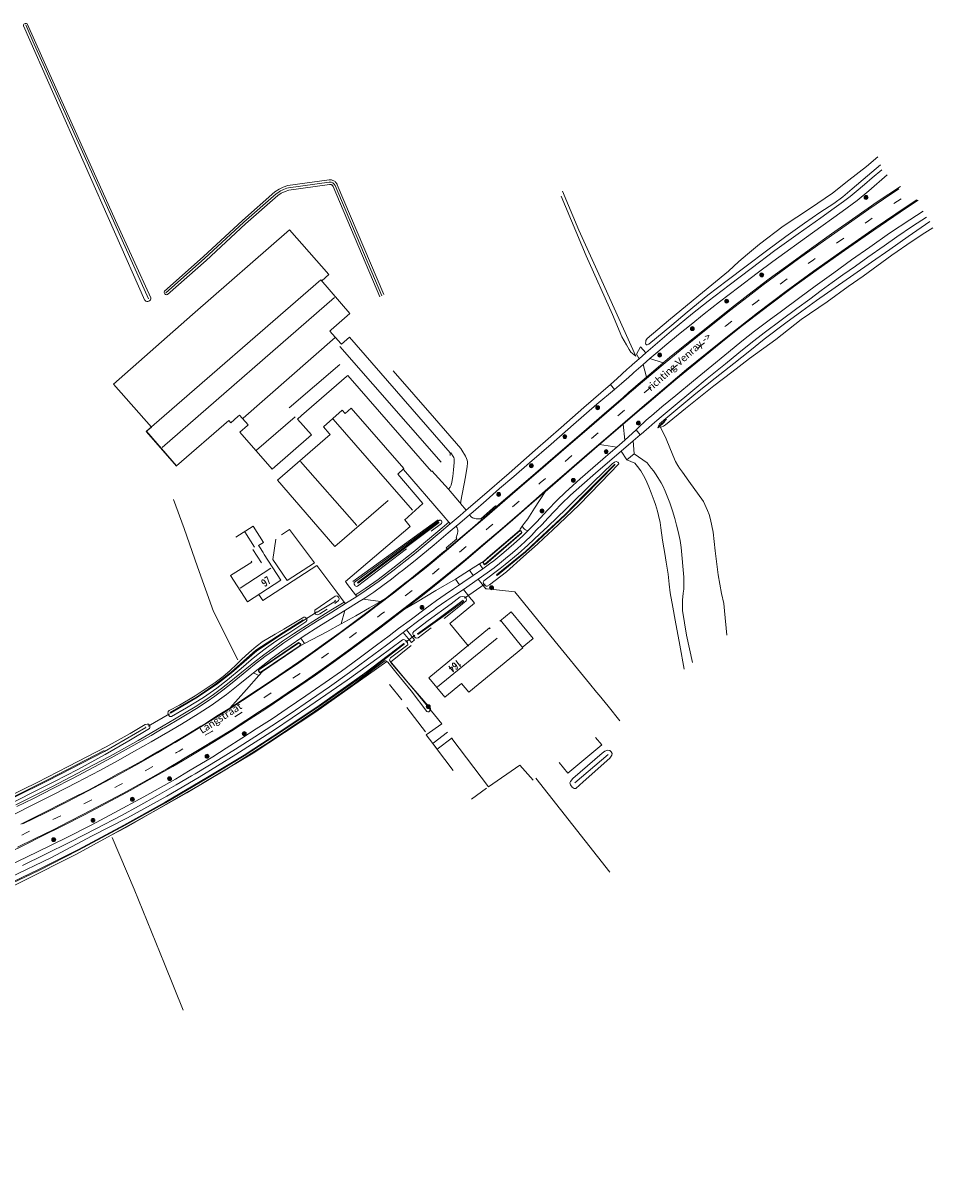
# Model space of a CAD drawing. Extents: x 177628 to 188968, y 384226 to 390673.
# Tile 388 of 393: x 187677 to 187990, y 389036 to 389434. Entities that reach past the tile are written whole.
import ezdxf

# ---------------------------------------------------------------- set-up
doc = ezdxf.new("R2010")
doc.units = 0
doc.linetypes.add('VW-3-9_STREEP', pattern=[12, 3, -9])
for name, color, linetype, lineweight in [('2901', 253, 'Continuous', 13), ('4502', 253, 'Continuous', 13), ('B-AF-CULT-GD', 253, 'HEKWERK', 13), ('B-AF-HAAG-GD', 253, 'HAAG', 13), ('B-BP-BOOM-GD', 253, 'Continuous', 13), ('B-GB-BOUW-GD', 14, 'Continuous', 13), ('B-GB-NOKL-GD', 14, 'Continuous', 13), ('B-MK-ASSTRP-GD', 253, 'VW-3-9_STREEP', 13), ('B-MK-STRP-GD', 253, 'Continuous', 13), ('B-TR-SLOO-GD', 253, 'Continuous', 13), ('B-TR-TALB-GD', 253, 'Continuous', 13), ('B-TR-TALO-GD', 253, 'Continuous', 13), ('B-VH-BNDH-GD', 253, 'Continuous', 13), ('B-VH-FPAD-GD', 8, 'Continuous', 13), ('B-VH-GOOT-GD', 253, 'Continuous', 13), ('B-VH-HALT-GD', 8, 'Continuous', 13), ('B-VH-HFDR-GD', 8, 'Continuous', 13), ('B-VH-MATE-GD', 253, 'Continuous', 13), ('B-VH-ONVH-GD', 253, 'Continuous', 13), ('B-VH-OVRG-GD', 8, 'Continuous', 13), ('B-WT-HDUIK-GD', 253, 'Continuous', 13), ('B02_F', 14, 'Continuous', 9), ('B14_F', 14, 'Continuous', 9), ('T02_F', 253, 'RASTER', 9), ('T04_F', 253, 'HAAG', 9), ('T07_F', 253, 'Continuous', 9), ('T09_F', 253, 'Continuous', 9), ('Z06', 7, 'Continuous', 9)]:
    doc.layers.add(name, color=color, linetype=linetype, lineweight=lineweight)
doc.styles.add('Legend', font='calibri.ttf')
doc.styles.add('ROMANS', font='ROMANS.shx', dxfattribs={"oblique": 45})
doc.linetypes.add('HAAG', pattern='A,4,-1,[5,TOPOCAD.SHX,S=0.35,R=0,X=-0.35,Y=-0.35],-1', length=6)
doc.linetypes.add('HEKWERK', pattern='A,7,-1.5,[1,ProvNB.shx,S=0.75,R=0,X=0,Y=0],-1.5', length=10)
doc.linetypes.add('RASTER', pattern='A,4,-1,[4,TOPOCAD.SHX,S=0.5,R=0,X=-0.5,Y=0],-1', length=6)

# ---------------------------------------------------------------- blocks, each defined once
blk = doc.blocks.new('2901_2901', base_point=(177628.113717, 385871.174588))
at = {"layer": '2901'}
for radius in [0.675, 0.45, 0.225]:
    blk.add_circle((177628.113717, 385871.174588), radius, dxfattribs=at)

msp = doc.modelspace()

# ---------------------------------------------------------------- linework, layer by layer
at = {"layer": 'B-AF-CULT-GD', "flags": 128}
for points in [[(187896.377, 389295.091), (187898.242, 389291.063), (187900.595, 389285.514), (187901.531, 389283.319), (187902.264, 389281.955), (187902.848, 389280.995), (187903.877, 389279.616), (187906.143, 389276.481), (187911.101, 389269.551), (187912.563, 389266.372), (187913.133, 389264.989), (187913.511, 389263.362), (187914.42, 389258.976), (187915.194, 389252.564), (187916.175, 389244.248), (187917.395, 389237.77), (187918.13, 389234.421), (187918.407, 389231.84), (187919.141, 389223.517)], [(187750.714, 389214.999), (187742.343, 389231.597), (187736.824, 389247.028), (187732.219, 389260.234), (187728.532, 389270.215)], [(187824.401, 389187.896), (187837.089, 389171.253), (187847.834, 389178.72), (187852.516, 389173.547)], [(187707.491, 389153.803), (187715.048, 389135.997), (187725.415, 389110.246), (187731.871, 389094.275)]]:
    msp.add_lwpolyline(points, dxfattribs=at)
at = {"layer": 'B-AF-HAAG-GD', "flags": 128}
for points in [[(187819.686, 389263.148), (187790.355, 389241.917)], [(187810.403, 389219.87), (187803.309, 389214.212), (187811.945, 389204.062), (187821.03, 389192.99)]]:
    msp.add_lwpolyline(points, dxfattribs=at)
at = {"layer": 'B-GB-BOUW-GD', "flags": 128}
for points in [[(187817.454, 389279.811), (187788.628, 389312.888), (187788.213, 389312.523), (187772.711, 389299.074), (187771.327, 389297.92), (187776.129, 389292.414), (187762.53, 389280.608), (187751.45, 389293.393), (187754.02, 389295.632), (187754.285, 389295.862), (187751.331, 389299.266), (187750.726, 389298.735), (187748.327, 389296.646), (187747.634, 389297.444), (187729.564, 389281.852), (187719.282, 389293.68), (187779.292, 389345.907), (187789.335, 389334.256), (187782.863, 389328.586), (187782.461, 389328.175), (187786.235, 389323.93), (187786.456, 389323.699), (187789.223, 389326.057), (187823.921, 389286.309), (187823.923, 389285.375)], [(187808.092, 389263.099), (187814.475, 389268.851), (187805.795, 389278.911), (187807.922, 389280.896), (187789.804, 389301.651), (187787.67, 389299.846), (187786.624, 389300.988), (187780.189, 389295.237), (187782.213, 389292.901), (187782.526, 389292.552), (187764.44, 389276.843), (187784.19, 389254.035), (187802.511, 389269.871)], [(187750.027, 389257.253), (187755.96, 389261.05), (187759.604, 389255.392), (187757.864, 389254.33), (187758.148, 389253.955), (187759.449, 389251.922), (187759.849, 389251.276), (187765.517, 389242.396), (187754.048, 389234.986), (187748.26, 389243.979), (187755.547, 389248.63), (187755.349, 389248.948)], [(187841.17, 389228.63), (187848.965, 389219.062), (187830.284, 389203.849), (187827.772, 389206.798), (187822.022, 389202.17), (187816.563, 389208.829), (187837.407, 389225.963), (187837.624, 389225.704)], [(187824.59, 389188.108), (187819.345, 389184.231), (187815.647, 389189.112), (187820.971, 389192.967)]]:
    msp.add_lwpolyline(points, dxfattribs=at)
at = {"layer": 'B-GB-NOKL-GD', "flags": 128}
for points in [[(187784.038, 389339.782), (187724.627, 389288.116)], [(187752.535, 389298.177), (187784.254, 389325.952)], [(187820.787, 389283.015), (187785.897, 389322.854)], [(187785.813, 389316.673), (187768.386, 389301.722)], [(187770.471, 389298.67), (187757.21, 389287.152)], [(187810.937, 389266.488), (187783.56, 389297.922)], [(187772.364, 389283.325), (187791.781, 389261.205)], [(187753.094, 389259.081), (187756.497, 389253.735)], [(187755.904, 389252.955), (187758.883, 389248.343)], [(187762.078, 389246.534), (187751.533, 389239.675)], [(187840.034, 389222.475), (187819.548, 389205.722)], [(187823.012, 389190.036), (187818.019, 389186.313)]]:
    msp.add_lwpolyline(points, dxfattribs=at)
at = {"layer": 'B-MK-ASSTRP-GD', "flags": 128}
msp.add_lwpolyline([(183944.412, 387070.458), (183952.02, 387071.296), (183963.432, 387072.6), (183973.755, 387073.811), (183985.142, 387075.148), (183997.902, 387076.643), (184007.149, 387077.803), (184012.738, 387078.504), (184015.866, 387078.896), (184023.787, 387079.902), (184031.733, 387080.99), (184038.514, 387081.946), (184046.324, 387083.075), (184052.616, 387084.079), (184062.372, 387085.69), (184070.358, 387087.095), (184078.883, 387088.72), (184087.355, 387090.364), (184096.7, 387092.235), (184103.899, 387093.77), (184111.252, 387095.404), (184111.425, 387095.442), (184123.771, 387098.311), (184141.375, 387102.722), (184156.811, 387106.905), (184172.406, 387111.313), (184186.27, 387115.349), (184204.637, 387120.724), (184207.727, 387121.634), (184232.843, 387129.032), (184261.594, 387137.507), (184282.846, 387143.719), (184303.661, 387149.86), (184329.525, 387157.49), (184363.913, 387167.629), (184386.852, 387174.392), (184399.561, 387178.199), (184421.138, 387184.662), (184444.005, 387191.692), (184478.045, 387202.775), (184494.748, 387208.642), (184494.795, 387208.659), (184523.173, 387218.628), (184556.574, 387231.119), (184568.123, 387235.659), (184581.873, 387241.073), (184588.922, 387243.903), (184593.818, 387245.869), (184604.923, 387250.423), (184615.77, 387254.954), (184627.213, 387259.841), (184637.793, 387264.424), (184640.053, 387265.403), (184649.118, 387269.411), (184659.082, 387273.839), (184668.953, 387278.291), (184679.316, 387283.034), (184680.524, 387283.598), (184689.441, 387287.756), (184701.045, 387293.259), (184707.642, 387296.431), (184711.53, 387298.3), (184722.574, 387303.686), (184732.981, 387308.85), (184744.376, 387314.625), (184757.465, 387321.371), (184764.891, 387325.23), (184769.978, 387327.929), (184772.279, 387329.149), (184779.804, 387333.137), (184788.663, 387337.88), (184796.924, 387342.374), (184806.667, 387347.717), (184820.048, 387355.183), (184832.827, 387362.444), (184841.52, 387367.432), (184852.236, 387373.672), (184857.149, 387376.589), (184862.643, 387379.851), (184875.281, 387387.456), (184888.489, 387395.43), (184901.182, 387403.142), (184912.27, 387409.862), (184924.556, 387417.313), (184935.934, 387424.236), (184942.669, 387428.329), (184949.693, 387432.598), (184962.622, 387440.407), (184975.889, 387448.482), (184988.19, 387455.933), (185001.979, 387464.296), (185015.043, 387472.229), (185028.182, 387480.188), (185030.347, 387481.499), (185044.149, 387489.84), (185073.274, 387507.538), (185096.242, 387521.471), (185113.689, 387532.026), (185114.259, 387532.371), (185120.036, 387535.878), (185131.893, 387543.117), (185146.548, 387552), (185161.393, 387560.989), (185172.777, 387567.864), (185182.893, 387573.996), (185193.695, 387580.423), (185199.264, 387583.686), (185204.585, 387586.804), (185212.923, 387591.643), (185221.14, 387596.338), (185232.105, 387602.57), (185240.882, 387607.498), (185249.419, 387612.192), (185257.663, 387616.673), (185269.427, 387623.04), (185286.671, 387632.329), (185294.499, 387636.546), (185316.587, 387648.416), (185329.692, 387655.461), (185348.253, 387665.478), (185369.366, 387676.846), (185374.563, 387679.641), (185390.424, 387688.172), (185400.986, 387693.869), (185422.114, 387705.266), (185443.177, 387716.608), (185462.76, 387727.158), (185466.73, 387729.298), (185497.075, 387745.679), (185513.336, 387754.404), (185525.616, 387760.989), (185535.704, 387766.436), (185545.139, 387771.54), (185550.773, 387774.601), (185554.252, 387776.491), (185561.636, 387780.477), (185568.948, 387784.48), (185577.123, 387788.996), (185586.07, 387793.974), (185595.122, 387799.084), (185603.096, 387803.642), (185613.748, 387809.838), (185622.033, 387814.709), (185629.021, 387818.899), (185635.198, 387822.604), (185637.515, 387824.01), (185644.061, 387827.983), (185652.489, 387833.182), (185661.818, 387838.964), (185670.926, 387844.668), (185679.882, 387850.337), (185691.271, 387857.643), (185699.088, 387862.764), (185706.4, 387867.567), (185719.727, 387876.444), (185721.675, 387877.754), (185729.973, 387883.334), (185732.242, 387884.86), (185738.299, 387888.973), (185757.89, 387902.042), (185765.768, 387907.38), (185804.927, 387933.722), (185805.444, 387934.069), (185845.245, 387960.79), (185875.094, 387980.841), (185887.944, 387989.473), (185905.016, 388000.94), (185940.462, 388024.767), (185970.341, 388044.898), (185970.919, 388045.287), (185982.816, 388053.292), (186020.236, 388078.437), (186053.905, 388101.084), (186060.105, 388105.254), (186099.969, 388132.042), (186136.894, 388156.876), (186139.014, 388158.302), (186178.944, 388185.13), (186211.32, 388206.914), (186219.794, 388212.613), (186258.815, 388238.852), (186294.99, 388263.063), (186302.966, 388268.318), (186324.939, 388282.795), (186354.934, 388302.418), (186384.967, 388322.047), (186386.61, 388323.124), (186415.006, 388341.733), (186447.357, 388363.161), (186469.928, 388378.422), (186487.988, 388390.634), (186522.539, 388414.381), (186552.061, 388434.794), (186552.375, 388435.011), (186591.589, 388462.132), (186621.245, 388482.669), (186634.606, 388491.916), (186650.955, 388503.231), (186680.626, 388523.721), (186716.861, 388548.786), (186720.265, 388551.141), (186761.12, 388579.373), (186799.113, 388605.659), (186800.413, 388606.558), (186843.546, 388636.4), (186881.346, 388662.561), (186902.899, 388677.477), (186914.87, 388685.771), (186928.834, 388695.48), (186943.945, 388706.066), (186956.492, 388714.945), (186962.785, 388719.488), (186972.094, 388726.208), (186986.385, 388736.608), (186999.405, 388746.231), (187012.404, 388755.989), (187025.791, 388766.134), (187038.048, 388775.406), (187042.93, 388779.107), (187049.596, 388784.161), (187059.688, 388791.795), (187070.007, 388799.64), (187080.386, 388807.484), (187091.627, 388815.999), (187104.113, 388825.452), (187116.189, 388834.57), (187122.69, 388839.475), (187124.579, 388840.901), (187128.403, 388843.794), (187136.942, 388850.255), (187152.391, 388861.968), (187156.649, 388865.209), (187165.198, 388871.66), (187172.972, 388877.552), (187180.679, 388883.391), (187187.857, 388888.815), (187194.476, 388893.815), (187200.809, 388898.618), (187202.426, 388899.838), (187207.173, 388903.419), (187213.258, 388907.982), (187220.155, 388913.104), (187226.601, 388917.892), (187234.132, 388923.385), (187241.035, 388928.349), (187247.153, 388932.714), (187253.715, 388937.328), (187259.552, 388941.389), (187265.664, 388945.606), (187271.763, 388949.75), (187279.179, 388954.712), (187284.034, 388957.938), (187288.001, 388960.573), (187296.417, 388966.088), (187304.113, 388971.043), (187312.488, 388976.371), (187321.175, 388981.845), (187329.2, 388986.794), (187336.423, 388991.171), (187347.234, 388997.666), (187355.385, 389002.491), (187364.617, 389007.889), (187369.274, 389010.564), (187373.351, 389012.906), (187383.55, 389018.746), (187391.354, 389023.182), (187399.729, 389027.947), (187409.043, 389033.149), (187417.7, 389037.939), (187425.952, 389042.506), (187435.215, 389047.522), (187443.298, 389051.859), (187449.185, 389054.994), (187456.297, 389058.639), (187463.273, 389062.161), (187471.291, 389066.134), (187479.197, 389069.969), (187486.731, 389073.532), (187495.836, 389077.681), (187502.129, 389080.449), (187505.366, 389081.872), (187515.302, 389086.134), (187524.74, 389090.108), (187533.55, 389093.818), (187544.216, 389098.293), (187548.392, 389100.027), (187552.912, 389101.905), (187561.746, 389105.557), (187569.799, 389108.937), (187579.694, 389113.029), (187589.404, 389117.045), (187600.626, 389121.678), (187611.176, 389126.036), (187620.579, 389129.941), (187627.506, 389132.811), (187635.464, 389136.159), (187640.702, 389138.397), (187642.123, 389139.004), (187649.209, 389142.094), (187655.76, 389144.998), (187661.931, 389147.773), (187666.965, 389150.098), (187673.133, 389153.049), (187678.06, 389155.479), (187685.805, 389159.33), (187693.353, 389163.127), (187700.589, 389166.873), (187710.043, 389171.904), (187717.972, 389176.292), (187724.462, 389179.979), (187729.627, 389183.021), (187730.532, 389183.554), (187736.361, 389187.049), (187741.741, 389190.353), (187747.177, 389193.778), (187753.716, 389197.979), (187760.089, 389202.175), (187766.168, 389206.249), (187773.118, 389210.99), (187778.727, 389214.924), (187784.459, 389219.069), (187789.352, 389222.66), (187795.124, 389226.932), (187800.154, 389230.719), (187806.175, 389235.283), (187811.497, 389239.481), (187812.14, 389239.988), (187816.945, 389243.825), (187823.942, 389249.6), (187830.458, 389254.877), (187837.294, 389260.699), (187843.444, 389266.007), (187848.199, 389270.121), (187854.933, 389275.94), (187861.712, 389281.812), (187869.164, 389288.253), (187876.351, 389294.48), (187884.405, 389301.452), (187887.829, 389304.422), (187888.334, 389304.861), (187889.364, 389305.754), (187892.772, 389308.696), (187897.265, 389312.503), (187901.072, 389315.671), (187905.63, 389319.389), (187910.153, 389323.072), (187914.275, 389326.394), (187918.745, 389329.944), (187922.394, 389332.834), (187926.332, 389335.907), (187929.595, 389338.428), (187933.176, 389341.134), (187936.658, 389343.755), (187940.773, 389346.797), (187945.751, 389350.425), (187949.016, 389352.775), (187952.932, 389355.569), (187956.47, 389358.093), (187959.735, 389360.384), (187964.174, 389363.496), (187967.993, 389366.149), (187971.877, 389368.808), (187976.082, 389371.666), (187982.065, 389375.666)], dxfattribs=at)
at = {"layer": 'B-MK-STRP-GD', "flags": 128}
for points in [[(187978.465, 389377.152), (187973.161, 389373.603), (187968.147, 389370.192), (187962.266, 389366.103), (187957.152, 389362.52), (187950.553, 389357.822), (187943.849, 389353.044), (187937.799, 389348.635), (187931.716, 389344.107), (187926.512, 389340.147), (187920.557, 389335.519), (187914.328, 389330.606), (187909.029, 389326.349), (187903.101, 389321.562), (187897.234, 389316.715), (187890.826, 389311.335), (187887.994, 389308.89), (187887.691, 389308.628)], [(187889.962, 389301.962), (187895.148, 389306.382), (187905.303, 389314.963), (187912.387, 389320.743), (187920.032, 389326.833), (187929.741, 389334.467), (187939.631, 389341.941), (187949.081, 389348.845), (187958.785, 389355.749), (187970.28, 389363.769), (187980.988, 389371.05), (187984.616, 389373.459)], [(187887.691, 389308.628), (187885.684, 389306.895), (187884.516, 389305.886), (187877.744, 389300.097), (187870.902, 389294.198), (187863.847, 389288.094), (187855.065, 389280.506), (187847.126, 389273.67), (187835.752, 389263.799)], [(187888.973, 389301.119), (187889.246, 389301.352), (187889.962, 389301.962)], [(187840.938, 389259.543), (187848.508, 389266.097), (187856.636, 389273.175), (187864.064, 389279.61), (187871.917, 389286.41), (187879.066, 389292.63), (187886.644, 389299.134), (187888.973, 389301.119)], [(187676.687, 389158.475), (187684.432, 389162.325), (187691.98, 389166.122), (187699.216, 389169.869), (187708.67, 389174.899), (187716.599, 389179.287), (187723.089, 389182.974), (187728.254, 389186.016), (187729.159, 389186.549), (187734.988, 389190.045), (187740.368, 389193.349), (187745.804, 389196.773), (187752.343, 389200.974), (187758.715, 389205.171), (187764.794, 389209.244), (187771.745, 389213.986), (187777.354, 389217.92), (187783.086, 389222.065), (187787.978, 389225.655), (187793.751, 389229.928), (187798.781, 389233.714), (187804.801, 389238.279), (187810.124, 389242.476), (187810.767, 389242.984), (187815.572, 389246.821), (187822.569, 389252.596), (187831.35, 389260.047), (187835.752, 389263.799)], [(187840.938, 389259.543), (187835.381, 389254.803), (187829.105, 389249.535), (187822.394, 389244.045), (187816.534, 389239.343), (187814.109, 389237.441), (187812.378, 389236.083), (187807.945, 389232.653), (187802.523, 389228.494), (187796.782, 389224.123), (187790.16, 389219.209), (187784.603, 389215.18), (187779.726, 389211.722), (187774.029, 389207.768), (187767.769, 389203.516), (187762.975, 389200.286), (187758.23, 389197.159), (187753.536, 389194.09), (187748.377, 389190.798), (187743.5, 389187.734), (187737.432, 389184.06), (187731.483, 389180.516), (187731.318, 389180.418), (187726.491, 389177.604), (187720.631, 389174.234), (187715.653, 389171.448), (187711.369, 389169.108), (187706.712, 389166.616), (187702.132, 389164.193), (187697.556, 389161.786), (187692.663, 389159.267), (187687.069, 389156.456), (187680.97, 389153.43), (187674.882, 389150.446)]]:
    msp.add_lwpolyline(points, dxfattribs=at)
at = {"layer": 'B-TR-SLOO-GD', "flags": 128}
for points in [[(187972.171, 389385.411), (187967.69, 389381.625), (187962.368, 389377.247), (187959.124, 389374.465), (187956.098, 389372.146), (187951.205, 389368.994), (187945.9, 389365.355), (187939.555, 389360.816), (187932.905, 389355.866), (187925.842, 389350.597), (187919.341, 389345.631), (187912.632, 389340.525), (187905.562, 389334.755), (187900.226, 389330.274), (187892.264, 389323.667), (187891.754, 389323.49), (187891.559, 389323.522), (187891.3, 389323.664), (187891.158, 389324.026), (187891.236, 389324.541), (187891.301, 389325), (187891.689, 389325.693), (187899.101, 389331.8), (187909.534, 389340.444), (187919.722, 389348.875), (187923.369, 389352.114), (187926.341, 389354.641), (187930.461, 389358.085), (187938.612, 389364.309), (187948.006, 389370.495), (187955.536, 389375.662), (187961.267, 389380.213), (187967.309, 389384.941), (187971.153, 389388.24)], [(187989.167, 389365.985), (187981.671, 389360.724), (187975.298, 389356.343), (187969.01, 389351.971), (187962.923, 389347.704), (187956.469, 389343.239), (187950.108, 389338.708), (187945.012, 389335.055), (187939.473, 389331.075), (187932.064, 389325.471), (187927.154, 389321.423), (187921.574, 389317.084), (187915.145, 389312.016), (187908.505, 389306.723), (187902.327, 389301.559), (187898.22, 389298.101), (187895.959, 389296.23), (187895.666, 389295.534), (187895.963, 389295.25), (187896.377, 389295.091), (187896.844, 389295.176), (187897.335, 389295.407), (187898.001, 389295.903), (187904.953, 389301.582), (187914.661, 389309.342), (187920.866, 389314.108), (187926.985, 389318.747), (187936.102, 389325.298), (187944.77, 389332.148), (187953.705, 389338.322), (187960.941, 389343.54), (187966.192, 389347.158), (187975.97, 389354.38), (187983.064, 389359.22), (187987.369, 389362.034), (187990.155, 389363.815)], [(187898.408, 389297.85), (187895.396, 389295.005), (187895.549, 389294.881), (187897.836, 389297.09)], [(187841.086, 389246.423), (187835.49, 389242.136), (187835.206, 389241.687), (187835.479, 389240.963), (187836.011, 389240.488), (187836.279, 389240.323), (187836.576, 389240.305), (187837.386, 389240.783), (187843.255, 389245.33), (187849.191, 389250.515), (187853.958, 389254.827), (187856.121, 389256.868), (187859.159, 389259.61), (187868.356, 389268.416), (187875.631, 389275.974), (187881.974, 389282.428), (187881.9, 389282.774), (187881.637, 389283.071), (187881.113, 389283.248), (187880.495, 389283.063), (187879.724, 389282.43), (187873.198, 389276.262), (187863.846, 389267.001), (187857.539, 389260.902)], [(187880.557, 389282.346), (187870.081, 389271.764), (187863.509, 389265.087), (187855.579, 389257.666), (187849.81, 389252.248), (187839.889, 389244.28)], [(187880.557, 389282.346), (187880.656, 389282.192), (187870.247, 389271.594), (187863.637, 389264.909), (187855.779, 389257.548), (187849.883, 389252.078), (187840.099, 389244.046), (187839.889, 389244.28)], [(187808.813, 389253.156), (187791.962, 389240.392), (187791.62, 389240.276), (187791.371, 389240.316), (187791.159, 389240.46), (187790.983, 389240.676), (187790.811, 389240.998), (187790.759, 389241.271), (187790.795, 389241.634), (187820.199, 389263.066), (187820.604, 389263.025), (187820.853, 389262.816), (187820.99, 389262.516), (187820.954, 389262.124), (187820.843, 389261.928), (187817.324, 389259.273)], [(187819.905, 389262.458), (187791.935, 389241.661), (187792.139, 389241.405), (187820.14, 389262.247)], [(187841.086, 389246.423), (187842.83, 389247.842), (187847.282, 389251.506), (187850.675, 389254.464), (187854.719, 389258.373), (187857.539, 389260.902)], [(187781.459, 389232.473), (187778.941, 389230.806), (187778.222, 389230.524), (187777.779, 389230.567), (187777.47, 389230.758), (187777.272, 389231.012), (187777.199, 389231.207), (187777.311, 389232.073), (187784.223, 389236.93), (187784.65, 389237.063), (187785.051, 389236.932), (187785.305, 389236.715), (187785.405, 389236.556), (187785.5, 389236.341), (187785.602, 389236.057), (187785.606, 389235.859), (187785.435, 389235.437), (187784.192, 389234.371)], [(187777.881, 389231.507), (187778.023, 389231.386), (187784.357, 389235.227), (187784.124, 389235.556)], [(187817.379, 389225.976), (187812.903, 389222.541), (187812.305, 389222.422), (187811.881, 389222.566), (187811.442, 389223.006), (187811.19, 389223.372), (187811.017, 389223.786), (187811.063, 389224.32), (187811.336, 389224.688), (187816.345, 389228.511), (187824.176, 389234.257), (187827.37, 389236.638), (187828.23, 389236.848), (187828.911, 389236.646), (187829.367, 389236.167), (187829.462, 389235.546), (187829.393, 389235.299), (187826.903, 389233.281), (187821.804, 389229.219)], [(187828.338, 389235.486), (187828.432, 389235.114), (187822.217, 389230.476), (187812.784, 389223.749), (187812.633, 389223.95), (187818.672, 389228.258)], [(187828.338, 389235.486), (187818.672, 389228.258)], [(187727.061, 389197.543), (187726.682, 389197.163), (187726.595, 389196.537), (187726.805, 389195.992), (187727.091, 389195.643), (187727.332, 389195.482), (187727.888, 389195.421), (187733.065, 389198.499), (187738.898, 389202.018), (187743.486, 389205.224), (187747.216, 389208.104), (187751.849, 389211.984), (187755.298, 389214.954), (187757.774, 389216.952), (187760.622, 389219.094), (187763.017, 389220.832), (187764.866, 389222.075), (187768.249, 389224.168), (187773.512, 389227.555), (187774.207, 389228.101), (187774.493, 389228.529), (187774.46, 389229.038), (187774.208, 389229.4), (187773.798, 389229.665), (187773.453, 389229.699), (187766.542, 389225.507), (187763.62, 389223.81), (187759.095, 389221.168), (187757.955, 389220.273), (187757.047, 389219.554), (187754.592, 389217.483), (187751.973, 389215.081), (187751.151, 389214.274), (187750.329, 389213.466), (187747.963, 389211.237), (187745.722, 389209.26), (187742.868, 389207.153), (187740.888, 389205.818), (187738.412, 389204.194), (187736.001, 389202.546)], [(187727.59, 389196.631), (187727.472, 389196.839), (187736.678, 389202.287), (187743.143, 389206.661), (187748.385, 389210.741), (187756.906, 389218.31), (187766.361, 389224.375), (187773.269, 389228.762), (187773.349, 389228.511)], [(187727.59, 389196.631), (187736.867, 389202.143), (187743.352, 389206.45), (187748.525, 389210.548), (187757.245, 389218.068), (187766.458, 389224.118), (187773.349, 389228.511)], [(187807.918, 389220.628), (187794.524, 389210.422), (187778.787, 389199.298), (187765.944, 389190.648), (187752.88, 389182.201), (187740.328, 389174.556), (187725.748, 389165.997), (187711.483, 389158.018), (187695.799, 389149.714), (187682.067, 389142.715), (187661.166, 389132.737), (187661.276, 389132.515)], [(187807.918, 389220.628), (187808.107, 389220.442), (187794.718, 389210.042), (187778.822, 389199.067), (187766.065, 389190.489), (187752.926, 389181.97), (187740.45, 389174.383), (187725.856, 389165.751), (187712.15, 389158.137), (187695.857, 389149.467), (187682.155, 389142.453), (187661.276, 389132.515)], [(187802.998, 389214.89), (187802.949, 389215.02), (187803.376, 389215.649), (187809.311, 389220.096), (187809.22, 389220.894), (187808.625, 389221.647), (187807.968, 389221.947), (187807.432, 389221.873), (187799.418, 389215.853), (187788.374, 389207.977), (187775.543, 389199.136), (187763.407, 389190.836), (187750.04, 389182.376), (187737.434, 389174.606), (187726.246, 389168.069), (187712.678, 389160.577), (187700.531, 389154.342), (187686.344, 389146.84), (187672.462, 389140.106)], [(187768.01, 389191.038), (187777.193, 389197.141), (187784.289, 389202.087), (187790.762, 389206.69), (187796.351, 389210.808), (187800.86, 389214.285), (187801.371, 389214.586), (187801.705, 389214.589), (187801.929, 389214.546), (187802.111, 389214.403)], [(187802.111, 389214.403), (187802.414, 389214.165), (187805.188, 389210.727), (187810.39, 389204.295), (187815.861, 389197.219), (187816.166, 389197.065), (187816.516, 389197.11), (187816.774, 389197.297), (187817.064, 389197.915), (187817.116, 389198.232), (187809.531, 389206.99), (187803.078, 389214.676), (187802.998, 389214.89)], [(187736.001, 389202.546), (187730.645, 389199.403), (187727.061, 389197.543)], [(187718.893, 389191.93), (187719.009, 389191.685), (187704.832, 389183.447), (187685.446, 389173.474), (187661.887, 389161.813), (187654.148, 389158.187), (187654.067, 389158.526), (187661.784, 389162.062), (187685.387, 389173.722), (187704.719, 389183.73)], [(187661.802, 389131.391), (187676.944, 389138.872), (187694.894, 389147.89), (187707.095, 389154.54), (187721.605, 389162.608), (187733.211, 389169.213), (187746.823, 389177.381), (187760.379, 389185.902), (187768.01, 389191.038)], [(187666.209, 389165.258), (187681.613, 389172.782), (187692.316, 389178.222), (187705.394, 389184.994), (187713.669, 389189.625), (187718.863, 389192.666), (187719.443, 389192.856), (187719.907, 389192.771), (187720.256, 389192.488), (187720.441, 389192.168), (187720.439, 389191.661), (187720.33, 389191.358), (187713.216, 389187.138), (187705.013, 389182.419), (187695.599, 389177.254), (187687.572, 389173.13), (187679.789, 389169.133), (187671.011, 389164.679)]]:
    msp.add_lwpolyline(points, dxfattribs=at)
at = {"layer": 'B-TR-TALB-GD', "flags": 128}
msp.add_lwpolyline([(187887.785, 389319.53), (187874.489, 389349.103), (187868.16, 389362.937), (187862.543, 389376.398)], dxfattribs=at)
at = {"layer": 'B-TR-TALO-GD', "flags": 128}
msp.add_lwpolyline([(187862.145, 389374.705), (187870.707, 389354.101), (187879.78, 389333.933), (187883.013, 389326.242), (187884.64, 389323.446), (187885.532, 389321.877), (187886.062, 389320.923), (187887.785, 389319.53)], dxfattribs=at)
at = {"layer": 'B-VH-BNDH-GD', "flags": 128}
for points in [[(187835.434, 389248.81), (187847.832, 389259.397), (187848.071, 389259.415), (187848.24, 389259.32), (187848.391, 389259.181), (187848.46, 389259.094), (187848.494, 389259.017), (187848.514, 389258.844), (187835.972, 389248.036), (187835.719, 389248.006), (187835.581, 389248.078), (187835.463, 389248.21), (187835.389, 389248.368), (187835.367, 389248.469), (187835.37, 389248.582)], [(187758.152, 389211.602), (187771.667, 389220.725), (187771.931, 389220.723), (187772.137, 389220.575), (187772.23, 389220.447), (187772.261, 389220.332), (187772.249, 389220.255), (187772.218, 389220.162), (187772.162, 389220.058), (187772.108, 389219.974), (187772.04, 389219.882), (187771.855, 389219.699), (187758.718, 389210.851), (187758.382, 389210.737), (187758.231, 389210.764), (187758.112, 389210.834), (187758.034, 389210.951), (187757.991, 389211.072), (187757.985, 389211.208), (187758.024, 389211.38)]]:
    msp.add_lwpolyline(points, dxfattribs=at)
at = {"layer": 'B-VH-FPAD-GD', "flags": 128}
for points in [[(187886.365, 389316.399), (187886.683, 389316.683), (187888.933, 389318.687), (187891.268, 389320.767), (187900.165, 389328.299), (187907.384, 389334.269), (187912.762, 389338.563), (187919.96, 389344.063), (187927.565, 389349.762), (187935.755, 389355.934), (187943.753, 389361.738), (187951.582, 389367.189), (187956.16, 389370.52), (187959.37, 389372.846), (187961.635, 389374.576), (187963.776, 389376.279), (187966.587, 389378.632), (187969.288, 389380.93), (187972.575, 389383.703)], [(187974.471, 389382.004), (187968.064, 389376.525), (187964.078, 389373.229), (187958.96, 389369.393), (187948.74, 389362.094), (187935.015, 389352.186), (187929.656, 389348.121), (187923.278, 389343.332), (187916.629, 389338.293), (187911.433, 389334.192), (187906.877, 389330.498), (187902.564, 389326.975), (187898.511, 389323.673), (187895.465, 389321.034), (187892.708, 389318.746), (187890.306, 389316.645), (187887.116, 389313.884), (187886.836, 389313.641)], [(187892.796, 389298.695), (187893.206, 389299.042), (187896.8, 389302.085), (187901.616, 389306.017), (187907.701, 389311.036), (187912.719, 389315.157), (187919.796, 389320.975), (187924.38, 389324.735), (187928.723, 389328.149), (187933.76, 389331.924), (187937.989, 389335.051), (187944.284, 389339.716), (187949.568, 389343.682), (187956.056, 389348.28), (187962.092, 389352.699), (187968.398, 389357.124), (187975.226, 389361.924), (187982.178, 389366.472), (187986.766, 389369.457)], [(187988.023, 389367.414), (187983.147, 389364.289), (187977.757, 389360.704), (187973.368, 389357.564), (187967.749, 389353.662), (187963.483, 389350.617), (187959.131, 389347.557), (187955.46, 389344.963), (187951.721, 389342.236), (187947.788, 389339.243), (187943.344, 389336.004), (187937.898, 389331.995), (187932.023, 389327.554), (187927.501, 389323.997), (187923.364, 389320.707), (187918.669, 389316.899), (187912.385, 389311.827), (187907.477, 389307.748), (187900.708, 389302.111), (187895.886, 389298.071), (187894.969, 389297.275), (187894.432, 389296.808)], [(187827.272, 389264.715), (187829.421, 389266.556), (187834.911, 389271.261), (187844.192, 389279.3), (187853.213, 389287.199), (187862.147, 389295.029), (187869.976, 389301.871), (187879.067, 389309.829), (187881.351, 389311.891), (187884.745, 389314.957), (187886.365, 389316.399)], [(187886.836, 389313.641), (187885.368, 389312.371), (187882.845, 389310.168), (187880.472, 389308.096), (187874.346, 389303.005), (187866.379, 389296.044), (187858.617, 389289.236), (187851.227, 389282.776), (187845.846, 389278.083), (187840.903, 389273.95), (187836.316, 389269.893), (187831.755, 389265.926), (187830.531, 389264.891), (187827.212, 389262.087)], [(187889.845, 389296.009), (187890.08, 389296.236), (187891.398, 389297.511), (187892.796, 389298.695)], [(187838.871, 389249.111), (187842.344, 389251.95), (187845.83, 389254.941), (187848.768, 389257.581), (187850.669, 389259.431), (187853.675, 389262.55), (187857.403, 389266.501), (187860.737, 389269.964), (187863.508, 389272.667), (187866.097, 389275.066), (187868.635, 389277.266), (187873.05, 389281.125), (187876.451, 389284.121), (187879.135, 389286.397), (187881.264, 389288.223), (187884.039, 389290.686), (187887.924, 389294.15), (187889.845, 389296.009)], [(187894.432, 389296.808), (187892.303, 389294.957), (187890.617, 389293.532), (187890.312, 389293.275)], [(187890.312, 389293.275), (187889.385, 389292.491), (187886.966, 389290.404), (187882.795, 389286.875), (187879.634, 389284.231), (187873.948, 389279.256), (187869.221, 389275.151), (187865.335, 389271.666), (187862.277, 389268.733), (187859.853, 389266.215), (187857.529, 389263.762), (187855.519, 389261.63), (187853.669, 389259.714), (187851.842, 389257.792), (187849.548, 389255.609), (187847.074, 389253.379)], [(187673.583, 389161.756), (187680.077, 389164.995), (187687.429, 389168.703), (187695.296, 389172.741), (187703.21, 389176.921), (187709.225, 389180.183), (187715.14, 389183.472), (187720.902, 389186.747), (187725.798, 389189.586), (187726.054, 389189.736), (187731.338, 389192.834), (187737.116, 389196.369), (187737.438, 389196.579), (187741.583, 389199.279), (187746.794, 389203.052), (187751.382, 389206.679), (187756.15, 389210.533), (187759.343, 389213.043), (187762.566, 389215.535), (187765.887, 389217.94), (187769.103, 389220.197), (187772.387, 389222.402), (187773.265, 389222.991), (187778.689, 389226.421), (187782.566, 389228.891), (187787.585, 389231.925), (187792.534, 389235.043), (187793.908, 389235.892), (187794.823, 389236.458), (187797.558, 389238.342), (187800.729, 389240.592), (187803.67, 389242.787), (187806.203, 389244.794), (187807.446, 389245.759), (187811.856, 389249.181), (187818.374, 389254.558), (187823.15, 389258.667), (187825.961, 389261.033), (187827.212, 389262.087)], [(187823.399, 389262.383), (187819.662, 389259.135), (187811.133, 389252.035), (187804.103, 389246.507), (187799.043, 389242.65), (187794.581, 389239.52), (187791.891, 389237.758), (187791.27, 389237.348)], [(187823.399, 389262.383), (187823.883, 389261.819)], [(187827.272, 389264.715), (187823.883, 389261.819)], [(187676.511, 389144.136), (187684.23, 389147.892), (187693.105, 389152.329), (187701.797, 389156.768), (187710.603, 389161.373), (187716.496, 389164.577), (187723.031, 389168.245), (187729.454, 389171.904), (187734.733, 389174.982), (187736.006, 389175.724), (187744.235, 389180.652), (187749.936, 389184.203), (187756.598, 389188.468), (187762.485, 389192.297), (187768.716, 389196.422), (187775.791, 389201.229), (187782.264, 389205.694), (187789.229, 389210.654), (187795.372, 389215.175), (187801.938, 389220.066), (187807.64, 389224.392), (187808.868, 389225.323), (187813.049, 389228.492), (187816.759, 389231.199), (187818.214, 389232.253), (187819.037, 389232.85), (187822.701, 389235.384), (187825.805, 389237.483), (187828.453, 389239.237), (187833.57, 389242.75), (187836.671, 389244.946), (187839.031, 389246.72), (187840.914, 389248.164), (187842.973, 389249.861), (187845.328, 389251.855), (187847.074, 389253.379)], [(187671.49, 389143.933), (187681.754, 389148.837), (187691.781, 389153.799), (187700.184, 389158.015), (187708.11, 389162.27), (187718.378, 389167.817), (187729.256, 389173.919), (187733.775, 389176.614), (187742.071, 389181.563), (187746.719, 389184.535), (187752.1, 389187.971), (187757.095, 389191.17), (187762.503, 389194.715), (187767.682, 389198.168), (187774.174, 389202.554), (187780.864, 389207.198), (187786.419, 389211.126), (187792.489, 389215.543), (187798.491, 389219.992), (187802.836, 389223.281), (187806.127, 389225.772), (187810.512, 389229.024), (187815.247, 389232.592), (187816.97, 389233.826), (187819.153, 389235.391), (187822.13, 389237.428), (187825.039, 389239.384), (187827.142, 389240.82), (187828.244, 389241.572), (187831.81, 389244.009), (187835.171, 389246.375), (187837.387, 389247.994), (187838.871, 389249.111)], [(187787.349, 389234.893), (187782.734, 389232.035), (187777.779, 389228.956), (187773.134, 389226.012), (187769.957, 389223.924), (187766.161, 389221.371), (187762.552, 389218.816), (187759.649, 389216.663), (187756.084, 389213.895), (187752.083, 389210.682), (187748.37, 389207.656), (187745.129, 389205.119), (187742.356, 389203.02), (187739.741, 389201.221), (187736.064, 389198.83), (187732.339, 389196.559), (187728.888, 389194.498), (187725.011, 389192.2), (187720.491, 389189.564), (187716.384, 389187.22), (187711.649, 389184.541), (187706.756, 389181.847), (187700.982, 389178.78), (187693.417, 389174.765), (187686.659, 389171.284), (187680.025, 389167.904), (187674.248, 389165.075)], [(187787.349, 389234.893), (187787.765, 389234.327)], [(187791.685, 389236.799), (187787.765, 389234.327)], [(187791.685, 389236.799), (187791.27, 389237.348)]]:
    msp.add_lwpolyline(points, dxfattribs=at)
at = {"layer": 'B-VH-GOOT-GD', "flags": 128}
for points in [[(187823.883, 389261.819), (187820.113, 389258.599), (187811.573, 389251.491), (187806.274, 389247.323), (187804.531, 389245.953), (187799.456, 389242.085), (187794.974, 389238.941), (187791.685, 389236.799)], [(187787.765, 389234.327), (187783.103, 389231.44), (187778.151, 389228.363), (187773.513, 389225.424), (187770.345, 389223.341), (187766.559, 389220.795), (187762.963, 389218.249), (187760.073, 389216.106), (187756.517, 389213.345), (187752.523, 389210.138), (187748.807, 389207.109), (187745.556, 389204.564), (187742.766, 389202.452), (187740.131, 389200.639), (187736.437, 389198.238), (187732.7, 389195.96), (187729.246, 389193.897), (187725.366, 389191.596), (187725.038, 389191.405), (187720.841, 389188.958), (187716.73, 389186.611), (187711.99, 389183.93), (187707.089, 389181.231), (187701.31, 389178.162), (187693.742, 389174.145), (187686.978, 389170.661), (187680.338, 389167.277), (187674.556, 389164.446)]]:
    msp.add_lwpolyline(points, dxfattribs=at)
at = {"layer": 'B-VH-HALT-GD', "flags": 128}
for points in [[(187856.579, 389272.845), (187852.873, 389267.223), (187850.584, 389263.559), (187849.348, 389261.884), (187848.706, 389260.98), (187848.021, 389259.947), (187847.843, 389259.684), (187847.602, 389259.39), (187837.696, 389250.924)], [(187839.6, 389250.923), (187848.44, 389258.573), (187848.552, 389258.857), (187848.497, 389259.216), (187848.291, 389259.436), (187848.102, 389259.507), (187847.937, 389259.498), (187847.602, 389259.39)], [(187837.696, 389250.924), (187835.313, 389248.846), (187834.039, 389248.061), (187830.486, 389245.873), (187825.736, 389242.808), (187818.982, 389238.824), (187812.484, 389234.945), (187808.132, 389232.386)], [(187839.6, 389250.923), (187836.147, 389247.911), (187835.925, 389247.765), (187835.727, 389247.739), (187835.553, 389247.848), (187835.465, 389247.958), (187835.375, 389248.102), (187835.307, 389248.278), (187835.297, 389248.44), (187835.313, 389248.846)], [(187747.925, 389198.384), (187753.722, 389204.818), (187758.003, 389209.567), (187759.225, 389210.923), (187772.236, 389219.772), (187773.678, 389220.551), (187781.4, 389224.612), (187786.373, 389227.404), (187791.347, 389230.167), (187796.097, 389232.935), (187799.85, 389235.114), (187801.575, 389236.116)], [(187759.225, 389210.923), (187758.6, 389210.556), (187758.266, 389210.503), (187758.094, 389210.61), (187757.922, 389210.817), (187757.843, 389211.088), (187757.843, 389211.275), (187758.005, 389211.663), (187771.649, 389220.893), (187771.908, 389220.849), (187772.219, 389220.66), (187772.379, 389220.492), (187772.439, 389220.338), (187772.435, 389220.163), (187772.4, 389220.071), (187772.236, 389219.772)]]:
    msp.add_lwpolyline(points, dxfattribs=at)
at = {"layer": 'B-VH-HFDR-GD', "flags": 128}
for points in [[(187887.625, 389309.02), (187887.836, 389309.204), (187891.49, 389312.372), (187897.283, 389317.242), (187900.128, 389319.631), (187906.31, 389324.649), (187914.429, 389331.18), (187920.793, 389336.223), (187926.472, 389340.622), (187933.781, 389346.143), (187941.547, 389351.872), (187947.597, 389356.222), (187955.263, 389361.689), (187963.654, 389367.549), (187971.03, 389372.668), (187979.066, 389378.028)], [(187890.111, 389301.79), (187891.638, 389303.088), (187901.571, 389311.471), (187909.725, 389318.234), (187917.12, 389324.191), (187924.611, 389330.115), (187933.778, 389337.141), (187942.136, 389343.387), (187950.728, 389349.662), (187959.734, 389356.004), (187969.853, 389363.002), (187981.106, 389370.65), (187985.151, 389373.307)], [(187832.378, 389261.176), (187839.865, 389267.778), (187850.779, 389277.13), (187860.061, 389285.135), (187869.111, 389292.972), (187877.836, 389300.511), (187883.301, 389305.27), (187885.465, 389307.147), (187887.625, 389309.02)], [(187889.017, 389300.86), (187889.244, 389301.053), (187890.111, 389301.79)], [(187834.281, 389253.612), (187839.732, 389258.227), (187845.421, 389263.153), (187852.952, 389269.724), (187856.579, 389272.845), (187860.207, 389275.968), (187866.649, 389281.561), (187875.372, 389289.101), (187883.443, 389296.121), (187889.017, 389300.86)], [(187832.378, 389261.176), (187826.555, 389256.22), (187822.82, 389253.114), (187821.625, 389252.12), (187817.328, 389248.563), (187813.202, 389245.269), (187809.971, 389242.67), (187808.735, 389241.676), (187804.485, 389238.379), (187801.575, 389236.116), (187796.051, 389231.938), (187790.563, 389227.825), (187785.967, 389224.433), (187780.886, 389220.799), (187776.325, 389217.538), (187771.739, 389214.277), (187766.993, 389211.023), (187762.31, 389207.83), (187757.815, 389204.844), (187752.762, 389201.524), (187747.925, 389198.384), (187743.403, 389195.549), (187739.558, 389193.091), (187737.994, 389192.091), (187733.487, 389189.395), (187728.134, 389186.221), (187727.631, 389185.923), (187723.017, 389183.251), (187718.535, 389180.704), (187713.932, 389178.123), (187709.659, 389175.792), (187704.374, 389172.881), (187699.232, 389170.13), (187693.453, 389167.167), (187689.459, 389165.122), (187685.204, 389162.961), (187681.016, 389160.878), (187675.985, 389158.405)], [(187668.772, 389147.175), (187676.858, 389151.063), (187683.438, 389154.34), (187689.946, 389157.59), (187697.949, 389161.595), (187705.477, 389165.613), (187713.897, 389170.142), (187720.302, 389173.752), (187728.349, 389178.294), (187731.647, 389180.238), (187735.669, 389182.61), (187742.719, 389186.826), (187748.637, 389190.578), (187754.613, 389194.399), (187760.329, 389198.159), (187766.101, 389202.042), (187772.036, 389206.036), (187777.43, 389209.725), (187783.52, 389214.059), (187788.974, 389217.967), (187793.496, 389221.308), (187800.058, 389226.199), (187808.132, 389232.386), (187812.502, 389235.77), (187814.311, 389237.186), (187818.461, 389240.437), (187824.005, 389244.926), (187829.427, 389249.43), (187834.281, 389253.612)]]:
    msp.add_lwpolyline(points, dxfattribs=at)
at = {"layer": 'B-VH-MATE-GD', "flags": 128}
for points in [[(187880.472, 389308.096), (187879.067, 389309.829)], [(187887.924, 389294.15), (187889.385, 389292.491)], [(187887.315, 389285.918), (187884.713, 389283.905)], [(187823.255, 389273.804), (187827.115, 389269.242), (187827.269, 389269.06)], [(187827.269, 389269.06), (187827.451, 389268.845)]]:
    msp.add_lwpolyline(points, dxfattribs=at)
at = {"layer": 'B-VH-ONVH-GD', "flags": 128}
for points in [[(187886.966, 389290.404), (187887.315, 389285.918)], [(187904.529, 389211.731), (187902.945, 389220.053), (187901.361, 389228.686), (187900.531, 389233.149), (187899.637, 389238.011), (187899.359, 389241.026), (187898.961, 389244.442), (187898.278, 389248.649), (187897.783, 389251.57), (187897.465, 389253.501), (187896.998, 389256.202), (187896.499, 389260.46), (187896.165, 389262.294), (187895.676, 389264.66), (187895.257, 389266.238), (187894.975, 389267.334), (187894.601, 389268.532), (187894.171, 389269.701), (187893.806, 389270.653), (187893.451, 389271.562), (187893.106, 389272.495), (187892.296, 389274.599), (187891.278, 389276.968), (187890.486, 389278.449), (187889.519, 389280.068), (187888.384, 389281.622), (187887.52, 389282.732), (187884.713, 389283.905), (187882.795, 389286.875)], [(187887.315, 389285.918), (187891.772, 389282.811), (187893.153, 389281.007), (187893.867, 389280.058), (187894.588, 389279.01), (187895.416, 389277.748), (187895.948, 389276.874), (187896.521, 389275.911), (187897.098, 389274.868), (187897.909, 389273.043), (187899.493, 389269.078), (187900.429, 389266.277), (187901.273, 389263.641), (187901.861, 389261.401), (187902.459, 389259.196), (187903.159, 389256.08), (187903.48, 389253.641), (187904.392, 389243.481), (187904.373, 389240.494), (187904.319, 389239.315), (187904.144, 389237.938), (187904.028, 389236.693), (187903.953, 389235.64), (187903.932, 389231.994)], [(187907.317, 389214.013), (187905.314, 389223.454), (187903.932, 389231.994)]]:
    msp.add_lwpolyline(points, dxfattribs=at)
at = {"layer": 'B-VH-OVRG-GD', "flags": 128}
for points in [[(187891.268, 389320.767), (187889.468, 389322.822), (187888.074, 389320.298), (187888.933, 389318.687)], [(187892.708, 389318.746), (187897.283, 389317.242)], [(187804.202, 389314.493), (187818.53, 389298.246), (187827.498, 389287.762), (187828.266, 389286.667), (187828.846, 389285.711), (187829.154, 389285.153), (187829.543, 389284.32), (187829.728, 389283.737), (187829.833, 389283.226), (187829.87, 389282.752), (187829.778, 389281.598), (187829.199, 389278.051), (187827.607, 389269.665), (187827.535, 389269.29), (187827.451, 389268.845)], [(187890.306, 389316.645), (187891.49, 389312.372)], [(187884.039, 389290.686), (187883.443, 389296.121)], [(187823.255, 389273.804), (187823.86, 389274.4), (187824.222, 389275.168), (187824.481, 389276.126), (187824.785, 389278.097), (187825.082, 389280.374), (187825.248, 389282.964), (187825.238, 389284.168), (187825.09, 389284.712), (187824.089, 389286.256)], [(187881.264, 389288.223), (187875.372, 389289.101)], [(187807.758, 389280.581), (187821.457, 389264.642)], [(187817.536, 389280.045), (187823.255, 389273.804)], [(187827.451, 389268.845), (187829.421, 389266.556)], [(187839.865, 389267.778), (187839.546, 389268.017), (187834.496, 389263.59), (187832.86, 389263.593), (187832.401, 389263.657), (187832.155, 389263.725), (187831.869, 389263.814), (187831.605, 389263.934), (187831.149, 389264.244), (187830.531, 389264.891)], [(187788.541, 389240.954), (187787.768, 389241.977), (187810.139, 389260.892), (187808.225, 389263.172)], [(187821.457, 389264.642), (187823.399, 389262.383)], [(187765.793, 389258.015), (187768.473, 389259.88), (187777.163, 389248.375), (187767.721, 389242.306), (187762.811, 389249.523), (187763.83, 389256.525)], [(187825.961, 389261.033), (187826.275, 389260.442), (187826.446, 389260.011), (187826.499, 389259.62), (187826.484, 389259.157), (187826.404, 389258.546), (187826.314, 389258.112), (187825.917, 389257.039), (187826.164, 389256.706), (187822.447, 389253.549), (187822.82, 389253.114)], [(187848.706, 389260.98), (187848.932, 389260.625), (187849.133, 389260.331), (187849.47, 389260.033), (187849.859, 389259.81), (187850.669, 389259.431)], [(187757.954, 389237.438), (187759.289, 389235.371), (187777.963, 389247.486), (187784.858, 389238.235)], [(187834.039, 389248.061), (187835.171, 389246.375)], [(187825.736, 389242.808), (187827.142, 389240.82)], [(187830.486, 389245.873), (187831.81, 389244.009)], [(187833.57, 389242.75), (187836.157, 389239.486)], [(187784.858, 389238.235), (187787.349, 389234.893)], [(187791.27, 389237.348), (187788.541, 389240.954)], [(187831.144, 389235.926), (187828.453, 389239.237)], [(187836.157, 389239.486), (187836.239, 389239.477), (187836.679, 389239.429), (187846.162, 389238.38), (187860.024, 389221.272), (187871.838, 389206.809), (187874.329, 389203.798), (187875.167, 389202.76), (187878.292, 389199.001), (187882.353, 389194.014)], [(187799.85, 389235.114), (187793.908, 389235.892)], [(187830.144, 389219.667), (187823.742, 389227.488), (187832.285, 389234.523), (187831.438, 389235.565), (187831.144, 389235.926)], [(187787.585, 389231.925), (187786.373, 389227.404)], [(187848.714, 389219.195), (187852.424, 389222.37), (187844.906, 389231.546), (187840.952, 389228.338)], [(187772.387, 389222.402), (187773.678, 389220.551)], [(187807.64, 389224.392), (187810.569, 389221.003), (187811.646, 389221.863), (187808.868, 389225.323)], [(187756.15, 389210.533), (187758.003, 389209.567)]]:
    msp.add_lwpolyline(points, dxfattribs=at)
at = {"layer": 'B-WT-HDUIK-GD', "flags": 128}
for points in [[(187828.84, 389236.228), (187835.899, 389241.121)], [(187777.88, 389231.352), (187773.361, 389228.583)], [(187808.557, 389221.051), (187811.758, 389223.499)], [(187719.844, 389192.095), (187727.217, 389196.338)]]:
    msp.add_lwpolyline(points, dxfattribs=at)
at = {"layer": 'B02_F', "linetype": 'Continuous'}
msp.add_lwpolyline([(187818.117, 389185.852), (187819.115, 389184.461)], dxfattribs=at)
at = {"layer": 'B14_F', "linetype": 'Continuous'}
for points in [[(187779.625, 389345.52), (187782.04, 389347.638), (187768.478, 389363.097), (187735.171, 389333.878)], [(187729.551, 389281.71), (187719.194, 389293.6), (187720.976, 389295.073), (187707.912, 389309.965), (187735.171, 389333.878)], [(187864.442, 389175.983), (187876.15, 389185.68), (187873.996, 389188.281)], [(187819.151, 389184.487), (187819.115, 389184.461)], [(187861.408, 389179.646), (187864.442, 389175.983)]]:
    msp.add_lwpolyline(points, dxfattribs=at)
at = {"layer": 'T02_F', "linetype": 'RASTER'}
msp.add_lwpolyline([(187831.254, 389166.999), (187836.427, 389170.752)], dxfattribs=at)
at = {"layer": 'T04_F', "linetype": 'HAAG'}
for points in [[(187802.993, 389206.514), (187807.208, 389201.154)], [(187815.336, 389190.239), (187808.995, 389198.614)], [(187819.115, 389184.461), (187824.912, 389176.823)], [(187853.432, 389174.175), (187878.886, 389141.862)]]:
    msp.add_lwpolyline(points, dxfattribs=at)
at = {"layer": 'T07_F', "linetype": 'Continuous'}
for points in [[(187677.644, 389433.626), (187680.141, 389428.03), (187719.967, 389339.351)], [(187782.247, 389379.539), (187768.15, 389377.543)], [(187800.393, 389340.399), (187784.29, 389378.299)], [(187763.993, 389375.518), (187752.814, 389365.7), (187739.299, 389353.173), (187725.97, 389341.414)], [(187866.788, 389172.614), (187878.284, 389182.32)]]:
    msp.add_lwpolyline(points, dxfattribs=at)
for centre, radius, start, end in [((187771.426, 389365.538), 12.444, 105.26501, 126.6792), ((187782.472, 389377.606), 1.946, 20.85716, 96.63148)]:
    msp.add_arc(centre, radius, start, end, dxfattribs=at)
at = {"layer": 'T09_F', "linetype": 'Continuous'}
for points in [[(187718.733, 389338.793), (187676.888, 389433.384)], [(187678.326, 389433.844), (187685.534, 389417.562), (187708.575, 389366.328), (187720.752, 389339.705)], [(187801.064, 389340.772), (187784.992, 389378.603), (187784.894, 389378.824), (187784.758, 389379.064), (187784.598, 389379.289), (187784.416, 389379.496), (187784.214, 389379.684), (187783.994, 389379.85), (187783.759, 389379.993), (187783.51, 389380.111), (187783.25, 389380.204), (187782.982, 389380.269), (187782.709, 389380.307), (187782.433, 389380.317), (187782.168, 389380.3), (187767.971, 389378.29), (187766.392, 389377.751), (187764.913, 389377.031), (187763.53, 389376.129), (187752.302, 389366.268), (187738.787, 389353.74), (187725.464, 389341.988)], [(187799.673, 389339.999), (187783.539, 389377.974), (187783.478, 389378.112), (187783.421, 389378.212), (187783.355, 389378.305), (187783.279, 389378.391), (187783.196, 389378.469), (187783.104, 389378.538), (187783.006, 389378.598), (187782.903, 389378.647), (187782.795, 389378.685), (187782.684, 389378.712), (187782.57, 389378.728), (187782.456, 389378.733), (187782.331, 389378.724), (187768.341, 389376.743), (187766.996, 389376.285), (187765.695, 389375.651), (187764.49, 389374.864), (187753.363, 389365.093), (187739.848, 389352.566), (187726.512, 389340.801)], [(187802.057, 389214.446), (187777.622, 389197.067), (187756.034, 389182.858), (187738.392, 389172.334), (187712.365, 389157.339), (187707.093, 389154.544)], [(187866.119, 389174.063), (187876.207, 389182.866), (187877.189, 389183.538), (187878.105, 389183.914), (187878.89, 389183.802), (187879.375, 389183.331), (187879.731, 389182.691), (187879.578, 389182.098), (187878.913, 389181.168), (187869.721, 389172.932), (187867.114, 389170.679), (187866.54, 389170.683), (187865.907, 389171.155), (187865.339, 389171.881), (187865.132, 389172.604), (187865.284, 389173.071), (187866.119, 389174.063)]]:
    msp.add_lwpolyline(points, dxfattribs=at)
at = {"layer": 'T09_F', "linetype": 'Continuous', "extrusion": (0, 0, -1)}
for centre, radius, start, end in [((-187677.676, 389433.397), 0.788, 359.02347, 145.49875), ((-187726.177, 389341.562), 0.831, 246.26469, 30.85287), ((-187719.621, 389339.518), 1.146, 170.58694, 320.79483)]:
    msp.add_arc(centre, radius, start, end, dxfattribs=at)

# ---------------------------------------------------------------- block references
at = {"layer": 'B-BP-BOOM-GD'}
for p in [(187967.157, 389374.224, 31.281), (187931.214, 389347.561, 31.382), (187919.151, 389338.499, 30.989), (187907.305, 389329.055, 31.252), (187896.039, 389319.919, 31.275), (187874.677, 389301.809, 31.307), (187888.745, 389296.503, 31.23), (187863.372, 389291.885, 31.202), (187877.615, 389286.718, 31.265), (187851.856, 389281.808, 31.145), (187866.306, 389276.78, 31.238), (187840.593, 389271.941, 31.073), (187855.516, 389266.256, 31.305), (187838.127, 389239.811, 30.556), (187814.168, 389233.046, 31.048), (187816.323, 389198.85, 30.307), (187752.925, 389189.573, 30.939), (187740.145, 389181.761, 30.942), (187727.227, 389174.022, 30.67), (187714.405, 389166.951, 30.709), (187700.839, 389159.705, 30.716), (187687.314, 389153.055, 30.665)]:
    msp.add_blockref('2901_2901', p, dxfattribs=at)

# ---------------------------------------------------------------- texts
at = {"layer": '4502', "style": 'ROMANS', "width": 0.68}
for s, rotation, p in [('97', 34.72899, (187759.984, 389240.079)), ('164', 218.10962, (187826.509, 389215.19))]:
    msp.add_text(s, height=2.5, rotation=rotation, dxfattribs=at).set_placement(p)
at = {"layer": 'Z06', "style": 'Legend'}
for s, rotation, p in [('richting Venray ->', 41.49004, (187893.052, 389307.38)), ('Langstraat', 32.43001, (187738.439, 389189.484))]:
    msp.add_text(s, height=2.5, rotation=rotation, dxfattribs=at).set_placement(p)

doc.saveas('drawing.dxf')
